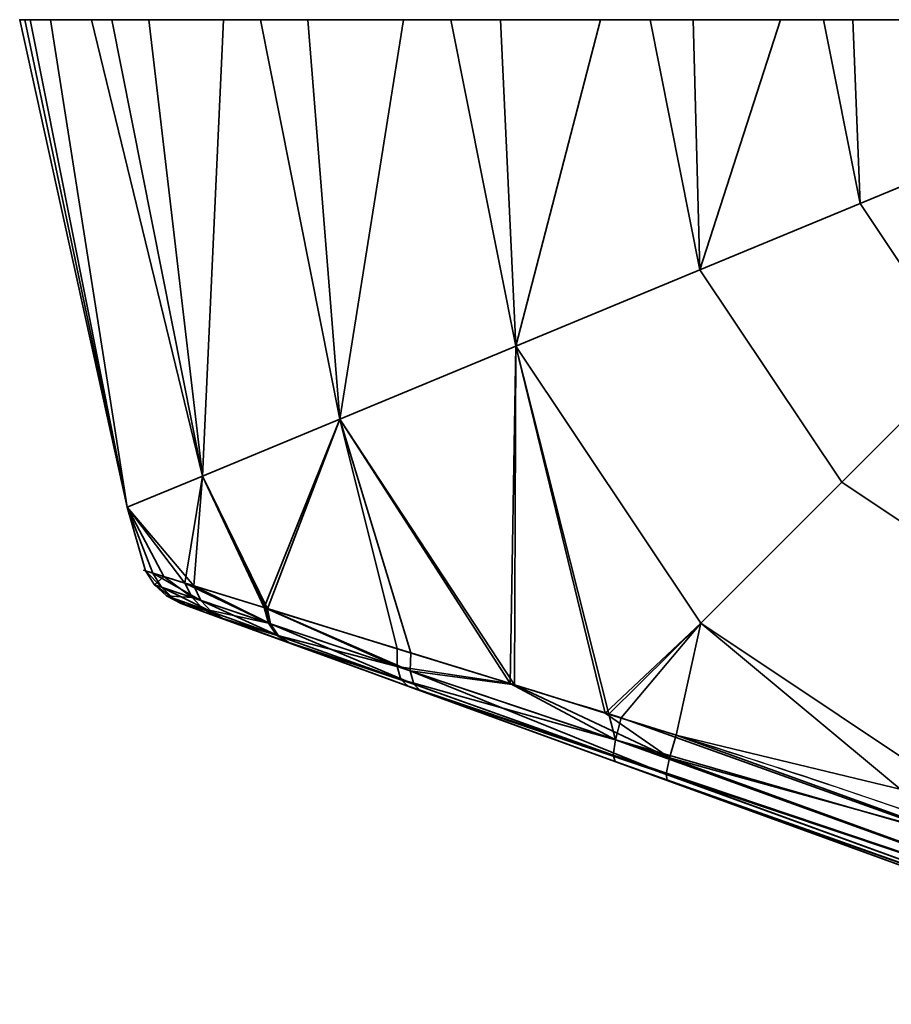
# Model space of a CAD drawing. Header units: millimetres. Extents: x -625 to 3625, y -115 to 71.
# Tile 763 of 1056: x 2541 to 2568, y -114 to -83. Entities that reach past the tile are written whole.
import ezdxf

# ---------------------------------------------------------------- set-up
doc = ezdxf.new("R2010")
doc.units = ezdxf.units.MM
doc.layers.add('151', color=7, linetype='Continuous', true_color=0xffffff)

# ---------------------------------------------------------------- blocks, each defined once
blk = doc.blocks.new('UG_SURFACE_157')
at = {"layer": '151', "color": 43, "linetype": 'Continuous', "lineweight": 35}
for points in [[(2544.348, -98.182, 1100.881), (2544.348, -98.182, 1107.119), (2541, -83, 1104)], [(2544.348, -98.182, 1107.119), (2541.164, -83, 1105.559), (2541, -83, 1104)], [(2541, -83, 1104), (2541.328, -83, 1100.881), (2544.348, -98.182, 1100.881)], [(2544.348, -98.182, 1107.119), (2541.328, -83, 1107.119), (2541.164, -83, 1105.559)], [(2544.348, -98.182, 1100.881), (2541.328, -83, 1100.881), (2541.959, -83, 1099.465)], [(2543.234, -83, 1111.4), (2541.328, -83, 1107.119), (2544.348, -98.182, 1107.119), (2546.691, -97.211, 1112.817)], [(2541.959, -83, 1099.465), (2543.865, -83, 1095.183), (2546.691, -97.211, 1095.183), (2544.348, -98.182, 1100.881)], [(2546.691, -97.211, 1112.817), (2543.865, -83, 1112.817), (2543.234, -83, 1111.4)], [(2546.691, -97.211, 1095.183), (2543.865, -83, 1095.183), (2545.017, -83, 1094.146)], [(2547.348, -83, 1115.953), (2543.865, -83, 1112.817), (2546.691, -97.211, 1112.817)], [(2545.017, -83, 1094.146), (2548.5, -83, 1091.01), (2550.974, -95.437, 1091.01), (2546.691, -97.211, 1095.183)], [(2546.691, -97.211, 1112.817), (2550.974, -95.437, 1116.99), (2548.5, -83, 1116.99), (2547.348, -83, 1115.953)], [(2550.974, -95.437, 1091.01), (2548.5, -83, 1091.01), (2549.975, -83, 1090.53)], [(2552.957, -83, 1118.439), (2548.5, -83, 1116.99), (2550.974, -95.437, 1116.99)], [(2549.975, -83, 1090.53), (2554.432, -83, 1089.082), (2556.454, -93.167, 1089.082), (2550.974, -95.437, 1091.01)], [(2550.974, -95.437, 1116.99), (2556.454, -93.167, 1118.918), (2554.432, -83, 1118.918), (2552.957, -83, 1118.439)], [(2556.454, -93.167, 1089.082), (2554.432, -83, 1089.082), (2555.974, -83, 1089.244)], [(2559.093, -83, 1118.428), (2554.432, -83, 1118.918), (2556.454, -93.167, 1118.918)], [(2555.974, -83, 1089.244), (2560.635, -83, 1089.734), (2562.186, -90.793, 1089.734), (2556.454, -93.167, 1089.082)], [(2556.454, -93.167, 1118.918), (2562.186, -90.793, 1118.266), (2560.635, -83, 1118.266), (2559.093, -83, 1118.428)], [(2562.186, -90.793, 1089.734), (2560.635, -83, 1089.734), (2561.978, -83, 1090.51)], [(2564.694, -83, 1115.923), (2560.635, -83, 1118.266), (2562.186, -90.793, 1118.266)], [(2561.978, -83, 1090.51), (2566.037, -83, 1092.853), (2567.176, -88.726, 1092.853), (2562.186, -90.793, 1089.734)], [(2562.186, -90.793, 1118.266), (2567.176, -88.726, 1115.147), (2566.037, -83, 1115.147), (2564.694, -83, 1115.923)], [(2567.176, -88.726, 1092.853), (2566.037, -83, 1092.853), (2566.948, -83, 1094.107)], [(2568.792, -83, 1111.356), (2566.037, -83, 1115.147), (2567.176, -88.726, 1115.147), (2570.563, -87.323, 1110.101)], [(2566.948, -83, 1094.107), (2569.703, -83, 1097.899), (2570.563, -87.323, 1097.899), (2567.176, -88.726, 1092.853)], [(2570.563, -87.323, 1097.899), (2573.012, -90.988, 1097.899), (2570.42, -93.58, 1092.853), (2567.176, -88.726, 1092.853)], [(2567.176, -88.726, 1115.147), (2570.42, -93.58, 1115.147), (2573.012, -90.988, 1110.101), (2570.563, -87.323, 1110.101)], [(2567.176, -88.726, 1092.853), (2570.42, -93.58, 1092.853), (2566.6, -97.4, 1089.734), (2562.186, -90.793, 1089.734)], [(2562.186, -90.793, 1118.266), (2566.6, -97.4, 1118.266), (2570.42, -93.58, 1115.147), (2567.176, -88.726, 1115.147)], [(2562.186, -90.793, 1089.734), (2566.6, -97.4, 1089.734), (2562.214, -101.786, 1089.082), (2556.454, -93.167, 1089.082)], [(2556.454, -93.167, 1118.918), (2562.214, -101.786, 1118.918), (2566.6, -97.4, 1118.266), (2562.186, -90.793, 1118.266)], [(2556.454, -93.167, 1118.918), (2550.974, -95.437, 1116.99), (2556.408, -103.716, 1116.839)], [(2556.274, -103.671, 1091.138), (2550.974, -95.437, 1091.01), (2556.454, -93.167, 1089.082)], [(2559.349, -104.62, 1090.135), (2556.274, -103.671, 1091.138), (2556.454, -93.167, 1089.082)], [(2556.454, -93.167, 1118.918), (2556.408, -103.716, 1116.839), (2559.239, -104.593, 1117.64)], [(2556.454, -93.167, 1089.082), (2562.214, -101.786, 1089.082), (2559.349, -104.62, 1090.135)], [(2559.239, -104.593, 1117.64), (2562.214, -101.786, 1118.918), (2556.454, -93.167, 1118.918)], [(2570.42, -93.58, 1092.853), (2575.274, -96.824, 1092.853), (2573.207, -101.815, 1089.734), (2566.6, -97.4, 1089.734)], [(2566.6, -97.4, 1118.266), (2573.207, -101.815, 1118.266), (2575.274, -96.824, 1115.147), (2570.42, -93.58, 1115.147)], [(2550.974, -95.437, 1116.99), (2546.691, -97.211, 1112.817), (2548.717, -101.34, 1112.813)], [(2548.613, -101.308, 1095.278), (2546.691, -97.211, 1095.183), (2550.974, -95.437, 1091.01)], [(2550.974, -95.437, 1091.01), (2552.759, -102.586, 1092.285), (2548.613, -101.308, 1095.278)], [(2548.717, -101.34, 1112.813), (2553.18, -102.716, 1115.926), (2550.974, -95.437, 1116.99)], [(2550.974, -95.437, 1091.01), (2556.274, -103.671, 1091.138), (2552.759, -102.586, 1092.285)], [(2553.18, -102.716, 1115.926), (2556.408, -103.716, 1116.839), (2550.974, -95.437, 1116.99)], [(2544.348, -98.182, 1100.881), (2546.691, -97.211, 1095.183), (2546.142, -100.541, 1098.674)], [(2546.424, -100.629, 1109.854), (2546.691, -97.211, 1112.817), (2544.348, -98.182, 1107.119)], [(2546.691, -97.211, 1095.183), (2548.613, -101.308, 1095.278), (2546.142, -100.541, 1098.674)], [(2546.424, -100.629, 1109.854), (2548.675, -101.327, 1112.784), (2546.691, -97.211, 1112.817)], [(2548.675, -101.327, 1112.784), (2548.717, -101.34, 1112.813), (2546.691, -97.211, 1112.817)], [(2566.6, -97.4, 1089.734), (2573.207, -101.815, 1089.734), (2570.833, -107.546, 1089.082), (2562.214, -101.786, 1089.082)], [(2562.214, -101.786, 1118.918), (2570.833, -107.546, 1118.918), (2573.207, -101.815, 1118.266), (2566.6, -97.4, 1118.266)], [(2544.348, -98.182, 1107.119), (2544.348, -98.182, 1100.881), (2544.916, -100.158, 1102.843)], [(2544.348, -98.182, 1100.881), (2545.484, -100.335, 1100.914), (2544.916, -100.158, 1102.843)], [(2544.348, -98.182, 1107.119), (2545.15, -100.231, 1106.582), (2546.424, -100.629, 1109.854)], [(2544.916, -100.158, 1102.843), (2545.15, -100.231, 1106.582), (2544.348, -98.182, 1107.119)], [(2546.142, -100.541, 1098.674), (2545.484, -100.335, 1100.914), (2544.348, -98.182, 1100.881)], [(2545.195, -100.594, 1102.889), (2544.916, -100.158, 1102.843), (2545.484, -100.335, 1100.914)], [(2544.916, -100.158, 1102.843), (2545.195, -100.594, 1102.889), (2545.419, -100.67, 1106.481)], [(2545.419, -100.67, 1106.481), (2545.15, -100.231, 1106.582), (2544.916, -100.158, 1102.843)], [(2545.15, -100.231, 1106.582), (2545.419, -100.67, 1106.481), (2546.643, -101.084, 1109.63)], [(2546.643, -101.084, 1109.63), (2546.424, -100.629, 1109.854), (2545.15, -100.231, 1106.582)], [(2546.372, -100.992, 1098.879), (2545.195, -100.594, 1102.889), (2545.484, -100.335, 1100.914)], [(2545.484, -100.335, 1100.914), (2546.142, -100.541, 1098.674), (2546.372, -100.992, 1098.879)], [(2546.142, -100.541, 1098.674), (2548.613, -101.308, 1095.278), (2548.75, -101.795, 1095.602)], [(2548.75, -101.795, 1095.602), (2546.372, -100.992, 1098.879), (2546.142, -100.541, 1098.674)], [(2545.195, -100.594, 1102.889), (2545.575, -100.943, 1102.941), (2545.791, -101.02, 1106.364)], [(2545.791, -101.02, 1106.364), (2545.419, -100.67, 1106.481), (2545.195, -100.594, 1102.889)], [(2545.575, -100.943, 1102.941), (2545.195, -100.594, 1102.889), (2546.372, -100.992, 1098.879)], [(2545.419, -100.67, 1106.481), (2545.791, -101.02, 1106.364), (2546.97, -101.441, 1109.363)], [(2546.97, -101.441, 1109.363), (2546.643, -101.084, 1109.63), (2545.419, -100.67, 1106.481)], [(2546.424, -100.629, 1109.854), (2546.643, -101.084, 1109.63), (2548.809, -101.815, 1112.458)], [(2548.809, -101.815, 1112.458), (2548.675, -101.327, 1112.784), (2546.424, -100.629, 1109.854)], [(2546.372, -100.992, 1098.879), (2546.709, -101.348, 1099.121), (2545.575, -100.943, 1102.941)], [(2545.791, -101.02, 1106.364), (2545.575, -100.943, 1102.941), (2546.033, -101.181, 1102.998)], [(2546.033, -101.181, 1102.998), (2545.575, -100.943, 1102.941), (2546.709, -101.348, 1099.121)], [(2546.97, -101.441, 1109.363), (2545.791, -101.02, 1106.364), (2546.242, -101.257, 1106.238)], [(2546.033, -101.181, 1102.998), (2546.242, -101.257, 1106.238), (2545.791, -101.02, 1106.364)], [(2546.709, -101.348, 1099.121), (2546.372, -100.992, 1098.879), (2548.75, -101.795, 1095.602)], [(2546.643, -101.084, 1109.63), (2546.97, -101.441, 1109.363), (2549.059, -102.186, 1112.056)], [(2549.059, -102.186, 1112.056), (2548.809, -101.815, 1112.458), (2546.643, -101.084, 1109.63)], [(2546.709, -101.348, 1099.121), (2547.128, -101.58, 1099.384), (2546.033, -101.181, 1102.998)], [(2546.242, -101.257, 1106.238), (2546.033, -101.181, 1102.998), (2547.128, -101.58, 1099.384), (2549.346, -102.387, 1096.441)], [(2546.242, -101.257, 1106.238), (2547.381, -101.672, 1109.074), (2546.97, -101.441, 1109.363)], [(2549.346, -102.387, 1096.441), (2547.381, -101.672, 1109.074), (2546.242, -101.257, 1106.238)], [(2548.75, -101.795, 1095.602), (2549.001, -102.166, 1096.001), (2546.709, -101.348, 1099.121)], [(2547.128, -101.58, 1099.384), (2546.709, -101.348, 1099.121), (2549.001, -102.166, 1096.001)], [(2549.059, -102.186, 1112.056), (2546.97, -101.441, 1109.363), (2547.381, -101.672, 1109.074)], [(2548.613, -101.308, 1095.278), (2552.759, -102.586, 1092.285), (2552.756, -103.141, 1092.691)], [(2552.756, -103.141, 1092.691), (2548.75, -101.795, 1095.602), (2548.613, -101.308, 1095.278)], [(2548.717, -101.34, 1112.813), (2548.675, -101.327, 1112.784), (2548.809, -101.815, 1112.458)], [(2548.717, -101.34, 1112.813), (2548.809, -101.815, 1112.458), (2553.164, -103.278, 1115.516)], [(2553.164, -103.278, 1115.516), (2553.18, -102.716, 1115.926), (2548.717, -101.34, 1112.813)], [(2549.001, -102.166, 1096.001), (2549.346, -102.387, 1096.441), (2547.128, -101.58, 1099.384)], [(2547.381, -101.672, 1109.074), (2549.402, -102.407, 1111.613), (2549.059, -102.186, 1112.056)], [(2549.402, -102.407, 1111.613), (2547.381, -101.672, 1109.074), (2553.101, -103.754, 1093.847)], [(2549.346, -102.387, 1096.441), (2553.101, -103.754, 1093.847), (2547.381, -101.672, 1109.074)], [(2562.214, -101.786, 1118.918), (2559.239, -104.593, 1117.64), (2561.441, -105.275, 1118.263)], [(2559.728, -104.737, 1090.011), (2559.349, -104.62, 1090.135), (2562.214, -101.786, 1089.082)], [(2570.309, -108.529, 1089.831), (2559.728, -104.737, 1090.011), (2562.214, -101.786, 1089.082)], [(2570.833, -107.546, 1118.918), (2562.214, -101.786, 1118.918), (2561.441, -105.275, 1118.263)], [(2562.214, -101.786, 1089.082), (2570.833, -107.546, 1089.082), (2570.309, -108.529, 1089.831)], [(2549.001, -102.166, 1096.001), (2548.75, -101.795, 1095.602), (2552.756, -103.141, 1092.691)], [(2548.809, -101.815, 1112.458), (2549.059, -102.186, 1112.056), (2553.271, -103.687, 1114.964)], [(2553.271, -103.687, 1114.964), (2553.164, -103.278, 1115.516), (2548.809, -101.815, 1112.458)], [(2552.756, -103.141, 1092.691), (2552.875, -103.546, 1093.233), (2549.001, -102.166, 1096.001)], [(2549.346, -102.387, 1096.441), (2549.001, -102.166, 1096.001), (2552.875, -103.546, 1093.233)], [(2553.271, -103.687, 1114.964), (2549.059, -102.186, 1112.056), (2549.402, -102.407, 1111.613)], [(2552.875, -103.546, 1093.233), (2553.101, -103.754, 1093.847), (2549.346, -102.387, 1096.441)], [(2549.402, -102.407, 1111.613), (2553.485, -103.894, 1114.336), (2553.271, -103.687, 1114.964)], [(2553.101, -103.754, 1093.847), (2561.166, -106.689, 1116.361), (2553.485, -103.894, 1114.336), (2549.402, -102.407, 1111.613)], [(2552.756, -103.141, 1092.691), (2552.759, -102.586, 1092.285), (2556.274, -103.671, 1091.138)], [(2556.408, -103.716, 1116.839), (2553.18, -102.716, 1115.926), (2553.164, -103.278, 1115.516)], [(2556.274, -103.671, 1091.138), (2559.551, -105.419, 1090.427), (2552.756, -103.141, 1092.691)], [(2552.875, -103.546, 1093.233), (2552.756, -103.141, 1092.691), (2559.551, -105.419, 1090.427)], [(2553.164, -103.278, 1115.516), (2553.271, -103.687, 1114.964), (2561.136, -106.488, 1117.182)], [(2556.408, -103.716, 1116.839), (2553.164, -103.278, 1115.516), (2561.233, -105.986, 1117.857)], [(2561.136, -106.488, 1117.182), (2561.233, -105.986, 1117.857), (2553.164, -103.278, 1115.516)], [(2559.551, -105.419, 1090.427), (2559.487, -105.9, 1091.085), (2552.875, -103.546, 1093.233)], [(2553.101, -103.754, 1093.847), (2552.875, -103.546, 1093.233), (2559.487, -105.9, 1091.085)], [(2559.487, -105.9, 1091.085), (2559.549, -106.1, 1091.876), (2553.101, -103.754, 1093.847)], [(2553.101, -103.754, 1093.847), (2559.549, -106.1, 1091.876), (2561.166, -106.689, 1116.361)], [(2561.136, -106.488, 1117.182), (2553.271, -103.687, 1114.964), (2553.485, -103.894, 1114.336)], [(2553.485, -103.894, 1114.336), (2561.166, -106.689, 1116.361), (2561.136, -106.488, 1117.182)], [(2559.551, -105.419, 1090.427), (2556.274, -103.671, 1091.138), (2559.349, -104.62, 1090.135)], [(2561.233, -105.986, 1117.857), (2559.239, -104.593, 1117.64), (2556.408, -103.716, 1116.839)], [(2561.233, -105.986, 1117.857), (2561.441, -105.275, 1118.263), (2559.239, -104.593, 1117.64)], [(2559.349, -104.62, 1090.135), (2559.728, -104.737, 1090.011), (2559.551, -105.419, 1090.427)], [(2559.551, -105.419, 1090.427), (2559.728, -104.737, 1090.011), (2570.309, -108.529, 1089.831)], [(2559.487, -105.9, 1091.085), (2559.551, -105.419, 1090.427), (2580.703, -113.056, 1090.051)], [(2570.309, -108.529, 1089.831), (2580.703, -113.056, 1090.051), (2559.551, -105.419, 1090.427)], [(2570.345, -108.501, 1118.304), (2561.441, -105.275, 1118.263), (2561.233, -105.986, 1117.857)], [(2561.441, -105.275, 1118.263), (2570.345, -108.501, 1118.304), (2570.833, -107.546, 1118.918)], [(2580.703, -113.056, 1090.051), (2580.46, -113.517, 1090.73), (2559.487, -105.9, 1091.085)], [(2559.549, -106.1, 1091.876), (2559.487, -105.9, 1091.085), (2580.46, -113.517, 1090.73)], [(2580.703, -113.056, 1117.949), (2561.233, -105.986, 1117.857), (2561.136, -106.488, 1117.182)], [(2570.345, -108.501, 1118.304), (2561.233, -105.986, 1117.857), (2580.703, -113.056, 1117.949)], [(2580.46, -113.517, 1090.73), (2580.316, -113.659, 1091.562), (2559.549, -106.1, 1091.876)], [(2559.549, -106.1, 1091.876), (2580.316, -113.659, 1091.562), (2580.316, -113.659, 1116.438), (2561.166, -106.689, 1116.361)], [(2580.46, -113.517, 1117.27), (2561.136, -106.488, 1117.182), (2561.166, -106.689, 1116.361)], [(2561.136, -106.488, 1117.182), (2580.46, -113.517, 1117.27), (2580.703, -113.056, 1117.949)], [(2561.166, -106.689, 1116.361), (2580.316, -113.659, 1116.438), (2580.46, -113.517, 1117.27)]]:
    blk.add_3dface(points, dxfattribs=at)

msp = doc.modelspace()

# ---------------------------------------------------------------- linework, layer by layer
at = {"layer": '151', "color": 252, "linetype": 'Continuous', "lineweight": -3, "true_color": 0x939598, "extrusion": (0, -1, 0)}
msp.add_circle((2556, 1104, 83), 15, dxfattribs=at)
at = {"layer": '151', "color": 252, "linetype": 'Continuous', "lineweight": -3, "true_color": 0x939598}
for points, knots in [([(2581, -112.361, 1089.648), (2579.254, -111.642, 1089.43), (2577.499, -110.935, 1089.318), (2573.97, -109.564, 1089.192), (2572.195, -108.901, 1089.176), (2566.837, -106.991, 1089.226), (2563.223, -105.827, 1089.358), (2557.862, -104.155, 1090.359), (2556.114, -103.617, 1090.83), (2552.745, -102.582, 1092.203), (2551.124, -102.084, 1093.114), (2548.992, -101.426, 1094.873), (2548.322, -101.218, 1095.534), (2547.138, -100.851, 1096.968), (2546.62, -100.69, 1097.744), (2545.753, -100.419, 1099.43), (2545.42, -100.316, 1100.311), (2544.971, -100.175, 1102.138), (2544.854, -100.139, 1103.1), (2544.866, -100.142, 1105.944), (2545.356, -100.296, 1107.833), (2547.113, -100.843, 1111.181), (2548.365, -101.232, 1112.627), (2551.223, -102.114, 1114.949), (2552.847, -102.613, 1115.848), (2556.224, -103.651, 1117.205), (2557.969, -104.188, 1117.666), (2561.523, -105.297, 1118.319), (2563.329, -105.87, 1118.509), (2566.907, -107.044, 1118.744), (2568.689, -107.651, 1118.792), (2572.235, -108.916, 1118.824), (2573.999, -109.574, 1118.808), (2577.509, -110.939, 1118.681), (2579.257, -111.644, 1118.57), (2581, -112.361, 1118.352)], [0, 0, 0, 0, 0.0625, 0.0625, 0.125, 0.125, 0.25, 0.25, 0.3125, 0.3125, 0.375, 0.375, 0.40625, 0.40625, 0.4375, 0.4375, 0.46875, 0.46875, 0.5, 0.5, 0.5625, 0.5625, 0.625, 0.625, 0.6875, 0.6875, 0.75, 0.75, 0.8125, 0.8125, 0.875, 0.875, 0.9375, 0.9375, 1, 1, 1, 1]), ([(2580.316, -113.659, 1116.438), (2576.98, -112.445, 1116.807), (2573.646, -111.231, 1116.853), (2566.977, -108.804, 1116.82), (2563.629, -107.585, 1116.735), (2558.654, -105.775, 1116), (2557.021, -105.18, 1115.648), (2553.841, -104.023, 1114.57), (2552.283, -103.456, 1113.833), (2549.508, -102.446, 1111.855), (2548.264, -101.993, 1110.592), (2546.478, -101.343, 1107.522), (2545.976, -101.16, 1105.753), (2545.984, -101.163, 1103.077), (2546.114, -101.211, 1102.174), (2546.595, -101.386, 1100.478), (2546.951, -101.515, 1099.658), (2548.29, -102.003, 1097.38), (2549.534, -102.456, 1096.12), (2552.315, -103.467, 1094.149), (2553.874, -104.035, 1093.416), (2557.055, -105.193, 1092.344), (2558.703, -105.793, 1091.991), (2563.682, -107.605, 1091.261), (2567.007, -108.815, 1091.18), (2573.659, -111.236, 1091.147), (2576.985, -112.447, 1091.193), (2580.316, -113.659, 1091.562)], [0, 0, 0, 0, 0.125, 0.125, 0.25, 0.25, 0.3125, 0.3125, 0.375, 0.375, 0.4375, 0.4375, 0.5, 0.5, 0.53125, 0.53125, 0.5625, 0.5625, 0.625, 0.625, 0.6875, 0.6875, 0.75, 0.75, 0.875, 0.875, 1, 1, 1, 1])]:
    msp.add_open_spline(points, degree=3, knots=knots, dxfattribs=at)

# ---------------------------------------------------------------- block references
msp.add_blockref('UG_SURFACE_157', (0, 0), dxfattribs=at)

doc.saveas('drawing.dxf')
